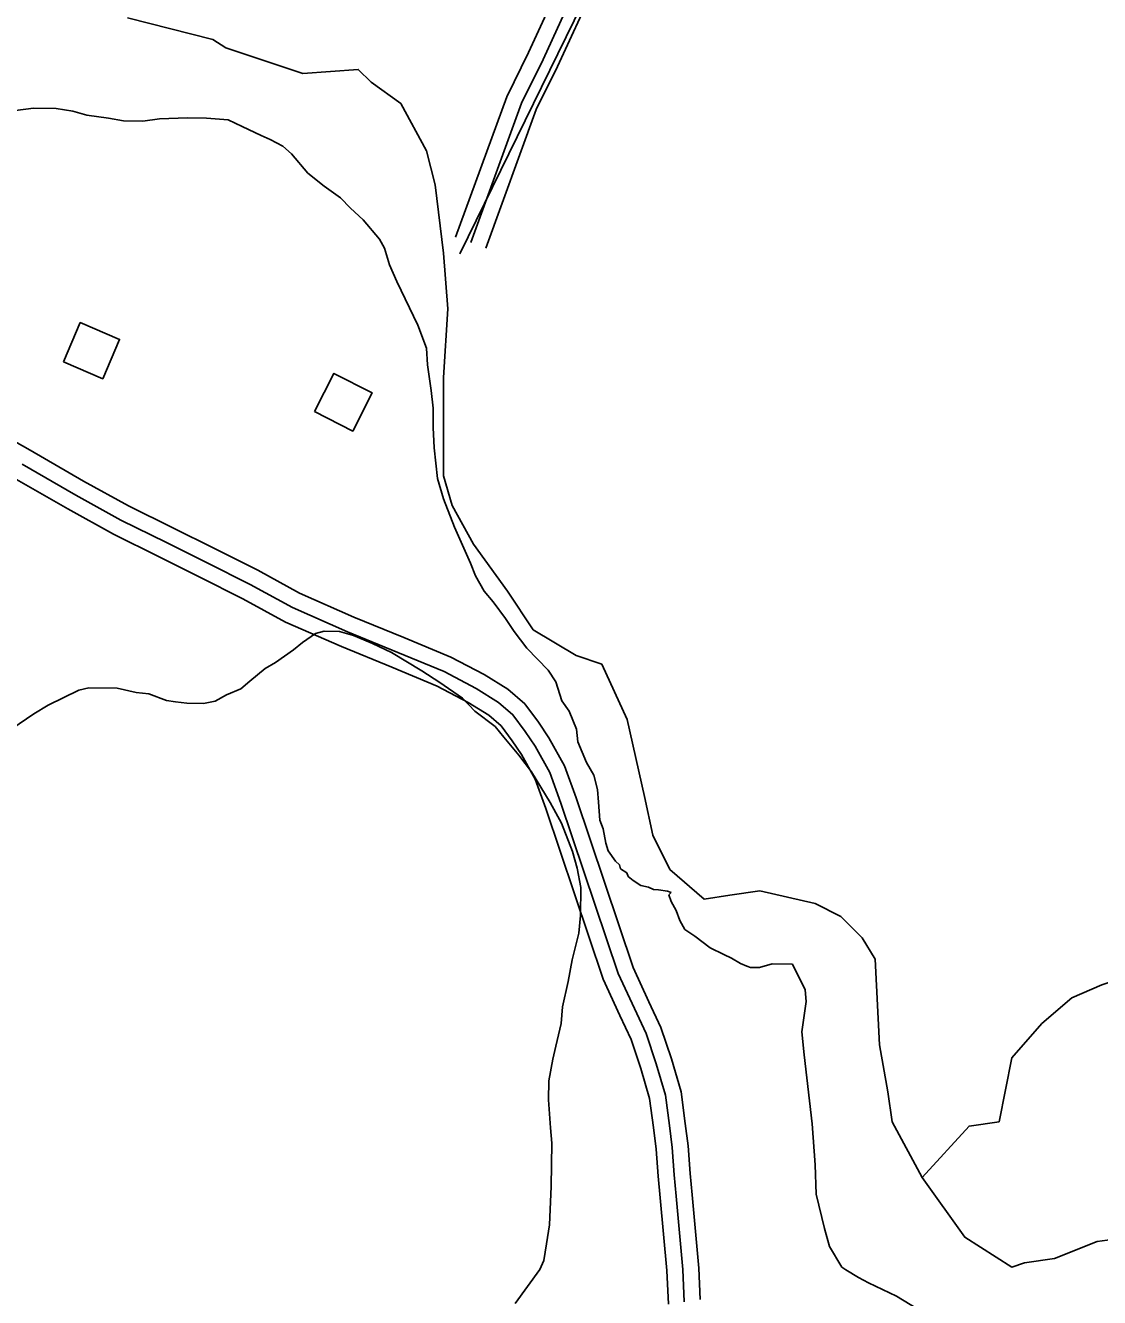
# Model space of a CAD drawing. Extents: x 3245246 to 3283090, y 806824 to 832173.
# Drawn here: x 3268650 to 3269654, y 826065 to 827254 of the extents above; entities that cross this region are included whole.
import ezdxf

# ---------------------------------------------------------------- set-up
doc = ezdxf.new("R2010")
doc.units = 0
for name, color, linetype in [('V-BLDG-OTLN', 7, 'Continuous'), ('V-ROAD-CNTR', 7, 'Continuous'), ('V-SITE-VEGE', 7, 'Continuous'), ('V-TOPO-SHOR', 7, 'Continuous')]:
    doc.layers.add(name, color=color, linetype=linetype)

msp = doc.modelspace()

# ---------------------------------------------------------------- linework, layer by layer
at = {"layer": 'V-BLDG-OTLN'}
for points in [[(3268685.6, 826939.3), (3268722.4, 826923.6), (3268738.1, 826960.4), (3268701.3, 826976.1)], [(3268920.3, 826892.9), (3268956, 826874.8), (3268974, 826910.5), (3268938.4, 826928.6)]]:
    msp.add_lwpolyline(points, close=True, dxfattribs=at)
at = {"layer": 'V-ROAD-CNTR'}
for points in [[(3269154.1, 827302), (3269120.2, 827228.3), (3269099.8, 827186.8), (3269052.1, 827055.9)], [(3269167.6, 827295.6), (3269133.8, 827221.9), (3269113.6, 827180.9), (3269066.2, 827050.8)], [(3269181.2, 827289.1), (3269147.3, 827215.4), (3269127.4, 827175), (3269080.3, 827045.6)], [(3268596.4, 826889.7), (3268654.6, 826856.9), (3268704.4, 826828.1), (3268746.3, 826805), (3268788.6, 826784.2), (3268826.1, 826765.4), (3268867.2, 826744.7), (3268906.3, 826723.4), (3268957, 826701.1), (3269003.8, 826682), (3269047.7, 826663.7), (3269078.8, 826647.3), (3269101, 826633.6), (3269116.7, 826620), (3269129.4, 826602.8), (3269139.1, 826588.4), (3269153.7, 826562.2), (3269164.7, 826532.1), (3269218, 826373.7), (3269232.7, 826341.6), (3269243.9, 826317.8), (3269253.8, 826288.4), (3269262.9, 826257.7), (3269266.7, 826228), (3269269.3, 826207.2), (3269271.2, 826181.4), (3269273.1, 826161.5), (3269279.5, 826092.8), (3269280.7, 826063.6)], [(3268647.2, 826843.9), (3268697.1, 826815), (3268739.3, 826791.7), (3268781.9, 826770.7), (3268819.4, 826752), (3268860.2, 826731.4), (3268899.7, 826709.9), (3268951.2, 826687.3), (3268998.1, 826668.1), (3269041.3, 826650.1), (3269071.4, 826634.3), (3269092.1, 826621.4), (3269105.6, 826609.8), (3269117.2, 826594.1), (3269126.3, 826580.5), (3269140, 826556), (3269150.5, 826527.2), (3269204.1, 826368.2), (3269219.1, 826335.3), (3269230, 826312.2), (3269239.5, 826283.9), (3269248.2, 826254.6), (3269251.9, 826226.1), (3269254.4, 826205.7), (3269256.3, 826180.1), (3269258.2, 826160.1), (3269264.5, 826091.8), (3269265.8, 826061.4)], [(3268639.7, 826830.9), (3268689.7, 826802), (3268732.4, 826778.4), (3268775.2, 826757.3), (3268812.6, 826738.6), (3268853.3, 826718.1), (3268893.1, 826696.4), (3268945.3, 826673.5), (3268992.4, 826654.2), (3269034.9, 826636.5), (3269063.9, 826621.3), (3269083.2, 826609.3), (3269094.5, 826599.5), (3269104.9, 826585.5), (3269113.5, 826572.7), (3269126.3, 826549.7), (3269136.4, 826522.2), (3269190.1, 826362.7), (3269205.5, 826329), (3269216, 826306.6), (3269225.2, 826279.4), (3269233.4, 826251.5), (3269237, 826224.2), (3269239.5, 826204.2), (3269241.3, 826178.8), (3269243.3, 826158.6), (3269249.5, 826090.8), (3269250.9, 826059.2)]]:
    msp.add_lwpolyline(points, dxfattribs=at)
at = {"layer": 'V-SITE-VEGE'}
for p, q in [((3268640.8, 827174.3), (3268657.5, 827176.4)), ((3268657.5, 827176.4), (3268678.9, 827176.2)), ((3268678.9, 827176.2), (3268694.4, 827173.6)), ((3268694.4, 827173.6), (3268707.4, 827169.8)), ((3268707.4, 827169.8), (3268727.7, 827167.1)), ((3268727.7, 827167.1), (3268741.9, 827164.5)), ((3268741.9, 827164.5), (3268759.8, 827164.3)), ((3268759.8, 827164.3), (3268775.3, 827166.5)), ((3268775.3, 827166.5), (3268801.5, 827167.3)), ((3268801.5, 827167.3), (3268819.4, 827167)), ((3268819.4, 827167), (3268839.6, 827165.6)), ((3268839.6, 827165.6), (3268852.6, 827159.4)), ((3268852.6, 827159.4), (3268870.4, 827150.8)), ((3268870.4, 827150.8), (3268878.7, 827147.2)), ((3268878.7, 827147.2), (3268890.5, 827141)), ((3268890.5, 827141), (3268898.7, 827133.8)), ((3268898.7, 827133.8), (3268914, 827115.7)), ((3268914, 827115.7), (3268929.3, 827103.6)), ((3268929.3, 827103.6), (3268944.6, 827092.6)), ((3268944.6, 827092.6), (3268954, 827083)), ((3268954, 827083), (3268965.8, 827072.1)), ((3268965.8, 827072.1), (3268981, 827054)), ((3268981, 827054), (3268985.6, 827045.6)), ((3268985.6, 827045.6), (3268990.2, 827030.1)), ((3268990.2, 827030.1), (3268997.1, 827014.5)), ((3268997.1, 827014.5), (3269016.8, 826973.7)), ((3269016.8, 826973.7), (3269024.8, 826952.1)), ((3269024.8, 826952.1), (3269025.8, 826936.6)), ((3269025.8, 826936.6), (3269029.1, 826912.8)), ((3269029.1, 826912.8), (3269031.2, 826896.1)), ((3269031.2, 826896.1), (3269031, 826878.2)), ((3269031, 826878.2), (3269031.9, 826859.1)), ((3269031.9, 826859.1), (3269035.1, 826830.5)), ((3269035.1, 826830.5), (3269040.7, 826811.4)), ((3269040.7, 826811.4), (3269051.1, 826785)), ((3269051.1, 826785), (3269066.1, 826751.4)), ((3269066.1, 826751.4), (3269070.7, 826739.5)), ((3269070.7, 826739.5), (3269078.8, 826725.1)), ((3269078.8, 826725.1), (3269087.1, 826715.4)), ((3269087.1, 826715.4), (3269098.7, 826699.8)), ((3269098.7, 826699.8), (3269106.9, 826687.7)), ((3268921.1, 826685.6), (3268909, 826677.4)), ((3268929.4, 826687.8), (3268921.1, 826685.6)), ((3268943.7, 826687.6), (3268929.4, 826687.8)), ((3268956.8, 826683.9), (3268943.7, 826687.6)), ((3268974.5, 826676.5), (3268956.8, 826683.9)), ((3269106.9, 826687.7), (3269118.6, 826672.1)), ((3268900.6, 826670.4), (3268883.8, 826658.7)), ((3268909, 826677.4), (3268900.6, 826670.4)), ((3268992.3, 826667.9), (3268974.5, 826676.5)), ((3269118.6, 826672.1), (3269138.6, 826651.6)), ((3268883.8, 826658.7), (3268874.1, 826652.9)), ((3269020.6, 826650.8), (3268992.3, 826667.9)), ((3268874.1, 826652.9), (3268859.7, 826641.2)), ((3269037.2, 826639.9), (3269020.6, 826650.8)), ((3269138.6, 826651.6), (3269145.6, 826640.7)), ((3268709.5, 826634.9), (3268700, 826632.7)), ((3268735.7, 826634.6), (3268709.5, 826634.9)), ((3268753.5, 826630.7), (3268735.7, 826634.6)), ((3268851.3, 826634.1), (3268838.1, 826628.4)), ((3268859.7, 826641.2), (3268851.3, 826634.1)), ((3269058.4, 826625.3), (3269037.2, 826639.9)), ((3269145.6, 826640.7), (3269151.3, 826622.8)), ((3268700, 826632.7), (3268671.2, 826618.8)), ((3268765.4, 826629.4), (3268753.5, 826630.7)), ((3268782, 826623.2), (3268765.4, 826629.4)), ((3268790.3, 826621.9), (3268782, 826623.2)), ((3268801, 826620.5), (3268790.3, 826621.9)), ((3268827.3, 826622.6), (3268816.5, 826620.3)), ((3268838.1, 826628.4), (3268827.3, 826622.6)), ((3269070.1, 826613.2), (3269058.4, 826625.3)), ((3269151.3, 826622.8), (3269158.3, 826613.2)), ((3268658, 826610.6), (3268637.5, 826596.6)), ((3268671.2, 826618.8), (3268658, 826610.6)), ((3268816.5, 826620.3), (3268801, 826620.5)), ((3269089, 826598.7), (3269070.1, 826613.2)), ((3269158.3, 826613.2), (3269165.2, 826596.4)), ((3269097.2, 826589), (3269089, 826598.7)), ((3269111.3, 826572.1), (3269097.2, 826589)), ((3269165.2, 826596.4), (3269166.2, 826584.5)), ((3269166.2, 826584.5), (3269174.3, 826565.3)), ((3269123, 826556.5), (3269111.3, 826572.1)), ((3269174.3, 826565.3), (3269181.3, 826553.3)), ((3269140.4, 826527.7), (3269123, 826556.5)), ((3269181.3, 826553.3), (3269184.7, 826540.1)), ((3269184.7, 826540.1), (3269185.7, 826528.2)), ((3269150.9, 826508.5), (3269140.4, 826527.7)), ((3269185.7, 826528.2), (3269186.7, 826511.5)), ((3269161.2, 826482.1), (3269150.9, 826508.5)), ((3269186.7, 826511.5), (3269190.1, 826503.1)), ((3269190.1, 826503.1), (3269192.3, 826490)), ((3269165.8, 826466.6), (3269161.2, 826482.1)), ((3269192.3, 826490), (3269194.6, 826482.8)), ((3269194.6, 826482.8), (3269201.6, 826473.2)), ((3269169.1, 826448.6), (3269165.8, 826466.6)), ((3269201.6, 826473.2), (3269205.1, 826469.6)), ((3269205.1, 826469.6), (3269206.3, 826466)), ((3269206.3, 826466), (3269212.2, 826462.3)), ((3269212.2, 826462.3), (3269213.3, 826458.7)), ((3269213.3, 826458.7), (3269218, 826455.1)), ((3269218, 826455.1), (3269225.1, 826450.2)), ((3269168.7, 826422.4), (3269169.1, 826448.6)), ((3269225.1, 826450.2), (3269232.2, 826448.9)), ((3269232.2, 826448.9), (3269237, 826446.5)), ((3269237, 826446.5), (3269241.7, 826446.4)), ((3269241.7, 826446.4), (3269250, 826445.1)), ((3269250, 826445.1), (3269253.6, 826443.9)), ((3269253.6, 826443.9), (3269251.2, 826441.5)), ((3269251.2, 826441.5), (3269253.5, 826435.5)), ((3269253.5, 826435.5), (3269258.1, 826427.1)), ((3269167.3, 826405.8), (3269168.7, 826422.4)), ((3269258.1, 826427.1), (3269261.6, 826417.6)), ((3269261.6, 826417.6), (3269266.2, 826409.2)), ((3269266.2, 826409.2), (3269275.7, 826403.1)), ((3269161, 826380.8), (3269167.3, 826405.8)), ((3269275.7, 826403.1), (3269289.8, 826392.2)), ((3269289.8, 826392.2), (3269302.8, 826386)), ((3269302.8, 826386), (3269309.9, 826382.3)), ((3269157.2, 826360.7), (3269161, 826380.8)), ((3269309.9, 826382.3), (3269318.2, 826377.5)), ((3269318.2, 826377.5), (3269324.1, 826375)), ((3269324.1, 826375), (3269327.7, 826373.8)), ((3269327.7, 826373.8), (3269336, 826373.6)), ((3269336, 826373.6), (3269348, 826377.1)), ((3269348, 826377.1), (3269367, 826376.8)), ((3269367, 826376.8), (3269378.6, 826352.8)), ((3269152.1, 826336.9), (3269157.2, 826360.7)), ((3269378.6, 826352.8), (3269379.6, 826342.1)), ((3269150.6, 826321.4), (3269152.1, 826336.9)), ((3269379.6, 826342.1), (3269375.7, 826313.5)), ((3269145.6, 826300.1), (3269150.6, 826321.4)), ((3269375.7, 826313.5), (3269377.8, 826292.1)), ((3269143, 826288.2), (3269145.6, 826300.1)), ((3269377.8, 826292.1), (3269385.2, 826227.6)), ((3269139.2, 826268), (3269143, 826288.2)), ((3269138.9, 826250.1), (3269139.2, 826268)), ((3269140.9, 826223.9), (3269138.9, 826250.1)), ((3269141.9, 826209.6), (3269140.9, 826223.9)), ((3269385.2, 826227.6), (3269388.2, 826189.5)), ((3269141.4, 826169.1), (3269141.9, 826209.6)), ((3269388.2, 826189.5), (3269389, 826162.1)), ((3269139.7, 826133.4), (3269141.4, 826169.1)), ((3269389, 826162.1), (3269396.9, 826129.8)), ((3269137.1, 826115.5), (3269139.7, 826133.4)), ((3269396.9, 826129.8), (3269401.5, 826113.1)), ((3269134.5, 826100.1), (3269137.1, 826115.5)), ((3269401.5, 826113.1), (3269413.1, 826093.8)), ((3269130.8, 826091.8), (3269134.5, 826100.1)), ((3269107.7, 826060), (3269130.8, 826091.8)), ((3269413.1, 826093.8), (3269416.6, 826091.4)), ((3269416.6, 826091.4), (3269428.5, 826084.1)), ((3269428.5, 826084.1), (3269437.9, 826079.2)), ((3269437.9, 826079.2), (3269464, 826066.9)), ((3269464, 826066.9), (3269484, 826054.7))]:
    msp.add_line(p, q, dxfattribs=at)
at = {"layer": 'V-TOPO-SHOR'}
for points in [[(3269095.4, 828583.3), (3269083.7, 828382.7), (3269477, 827996.8), (3269496.2, 827946.7), (3269484.7, 827923.5), (3269415.2, 827773.1), (3269056.1, 827040.4)], [(3268745.4, 827260.6), (3268825.3, 827240.6), (3268837.3, 827232.6), (3268909.2, 827208.6), (3268961.1, 827212.6), (3268973.1, 827200.6), (3269001, 827180.6), (3269025, 827136.6), (3269033, 827104.7), (3269040.9, 827040.8), (3269044.9, 826988.8), (3269040.9, 826924.9), (3269040.9, 826873), (3269040.8, 826833), (3269048.8, 826805.1), (3269068.8, 826769.1), (3269100.7, 826725.2), (3269124.7, 826689.2), (3269164.6, 826665.2), (3269188.6, 826657.2), (3269212.5, 826605.3), (3269228.5, 826533.4), (3269236.4, 826497.4), (3269252.4, 826465.4), (3269284.3, 826437.5), (3269308.3, 826441.4), (3269336.3, 826445.4), (3269388.2, 826433.4), (3269412.2, 826421.4), (3269432.1, 826401.4), (3269444.1, 826381.5), (3269448.1, 826301.6), (3269456, 826257.6), (3269460, 826229.7), (3269488, 826177.7), (3269527.9, 826121.8), (3269571.8, 826093.8), (3269583.8, 826097.8), (3269611.8, 826101.8), (3269651.7, 826117.7), (3269679.7, 826121.7)], [(3269488, 826177.7), (3269531.9, 826225.6), (3269559.9, 826229.6), (3269571.9, 826289.5), (3269599.9, 826321.5), (3269627.8, 826345.4), (3269655.8, 826357.4), (3269691.8, 826369.4), (3269747.7, 826373.3), (3269771.7, 826393.3), (3269823.6, 826401.3), (3269931.5, 826385.2), (3269987.4, 826389.2), (3270067.3, 826417.1), (3270111.3, 826457.1), (3270151.2, 826485), (3270167.2, 826497), (3270223.1, 826516.9), (3270227.5, 826517.4)]]:
    msp.add_lwpolyline(points, dxfattribs=at)

doc.saveas('drawing.dxf')
